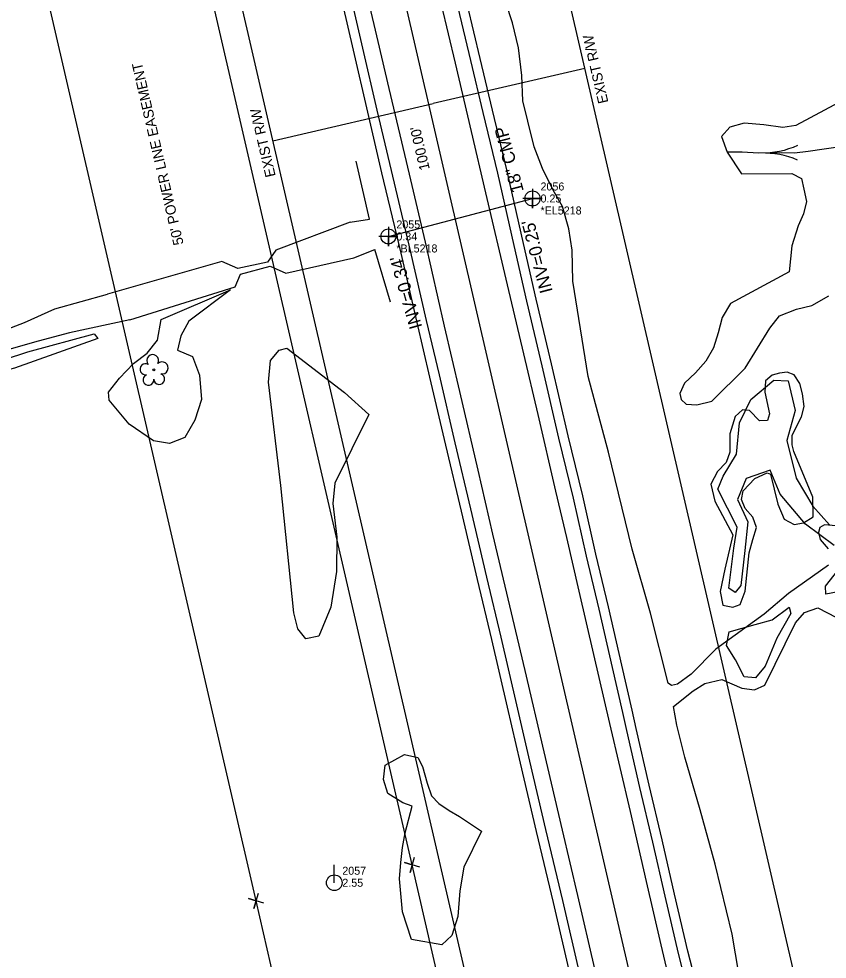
# Model space of a CAD drawing. Extents: x 3040896 to 3051146, y 687568 to 732976.
# Drawn here: x 3045830.3 to 3046082.7, y 712461.6 to 712755.2 of the extents above; entities that cross this region are included whole.
import ezdxf

# ---------------------------------------------------------------- set-up
doc = ezdxf.new("R2010")
doc.units = 0
for name, color, linetype in [('Exist DTM Drainline', 7, 'Continuous'), ('Exist Horizontal Alignment', 7, 'Continuous'), ('Exist Hydro Stream Flow Arrow CELL', 7, 'Continuous'), ('Exist Hydro Stream or Body of Water', 7, 'Continuous'), ('Exist Other Culture Area Outline', 7, 'Continuous'), ('Exist Property Corner CELL', 7, 'Continuous'), ('Exist Right of Way Easement Line', 7, 'Continuous'), ('Exist Right of Way Easement Line Text', 7, 'Continuous'), ('Exist Right of Way Line', 7, 'Continuous'), ('Exist Right of Way Line Text', 7, 'Continuous'), ('Exist Right of Way Width CELL', 7, 'Continuous'), ('Exist Roads EOP', 7, 'Continuous'), ('Exist Roads EOT', 7, 'Continuous'), ('Exist Structure Minor Pipes CMP 18 Inch', 7, 'Continuous'), ('Exist Structure Minor Pipes CMP 18 Inch Cogo Comment', 7, 'Continuous'), ('Exist Structure Minor Pipes CMP 18 Inch Cogo Elevation', 7, 'Continuous'), ('Exist Structure Minor Pipes CMP 18 Inch Cogo Number', 7, 'Continuous'), ('Exist Structure Minor Pipes CMP 18 Inch Cogo Point CELL', 7, 'Continuous'), ('Exist Structure Minor Pipes CMP 18 Inch Invert', 7, 'Continuous'), ('Exist Structure Minor Pipes CMP 18 Inch Text', 7, 'Continuous'), ('Exist Utilities Power Pole CELL', 7, 'Continuous'), ('Exist Utilities Power Pole Cogo Elevation', 7, 'Continuous'), ('Exist Utilities Power Pole Cogo Number', 7, 'Continuous'), ('Exist Utilities Telephone UG Cable', 7, 'Continuous'), ('Exist Utilities Telephone UG FO', 7, 'Continuous'), ('Exist Vegetation Hedge Row', 7, 'Continuous'), ('Exist Vegetation Tree CELL', 7, 'Continuous')]:
    doc.layers.add(name, color=color, linetype=linetype)

# ---------------------------------------------------------------- blocks, each defined once
blk = doc.blocks.new('EXIST UTILITIES POWER POLE')
at = {"layer": 'Exist Utilities Power Pole CELL'}
for q in [(0, 0.1125), (0, 0)]:
    blk.add_line((0, 0), q, dxfattribs=at)
blk.add_circle((0, 0), 0.049, dxfattribs=at)

msp = doc.modelspace()

# ---------------------------------------------------------------- linework, layer by layer
at = {"layer": 'Exist DTM Drainline'}
for p, q in [((3045939.73, 712692.69), (3045935.59, 712710.72)), ((3045946.32, 712666.78), (3045941.4, 712683.17))]:
    msp.add_line(p, q, dxfattribs=at)
at = {"layer": 'Exist Horizontal Alignment'}
msp.add_line((3046766.27, 709235.61), (3045901.56, 712973.77), dxfattribs=at)
at = {"layer": 'Exist Hydro Stream Flow Arrow CELL'}
msp.add_line((3046068.42, 712713.33), (3046068.42, 712713.33), dxfattribs=at)
for points in [[(3046073.39, 712715.67), (3046072.06, 712715.05), (3046070.64, 712714.58), (3046069.24, 712714.12), (3046067.83, 712713.8), (3046066.37, 712713.54), (3046064.88, 712713.36), (3046063.42, 712713.27)], [(3046073.44, 712711.09), (3046072.1, 712711.68), (3046070.67, 712712.13), (3046069.25, 712712.55), (3046067.84, 712712.85), (3046066.37, 712713.07), (3046064.88, 712713.21), (3046063.42, 712713.27)]]:
    msp.add_lwpolyline(points, dxfattribs=at)
at = {"layer": 'Exist Hydro Stream or Body of Water'}
msp.add_line((3045933.76, 712691.68), (3045939.73, 712692.69), dxfattribs=at)
for points in [[(3046087.44, 712715.4), (3046076.77, 712713.75), (3046072.47, 712713.22), (3046068.52, 712713.4), (3046061.2, 712713.32), (3046056.16, 712713.63), (3046051.47, 712713.57)], [(3045933.76, 712691.68), (3045910.53, 712682.97), (3045907.88, 712679.28), (3045898.61, 712677.3), (3045893.66, 712679.47), (3045857.91, 712669.26)], [(3045864.88, 712661.28), (3045897.8, 712671.53), (3045899.43, 712675.45), (3045908.74, 712677.97), (3045913.68, 712675.8), (3045934.82, 712680.62), (3045941.4, 712683.17)], [(3045821.12, 712656.26), (3045832, 712660.37), (3045841.5, 712664.67), (3045857.91, 712669.26)], [(3045864.88, 712661.28), (3045846.11, 712657.21), (3045836.33, 712654.52), (3045825.67, 712651.52), (3045814.12, 712647.19), (3045803.07, 712643.2), (3045785.51, 712637.01), (3045775.25, 712632.95), (3045767.01, 712629.04), (3045754.95, 712624.51), (3045746.12, 712622.36), (3045733.2, 712617.48), (3045722.77, 712614.22), (3045713.15, 712609.82), (3045705.02, 712606.57), (3045696.43, 712602.9), (3045686.69, 712598.47), (3045679.98, 712596.27), (3045662.57, 712590.22)]]:
    msp.add_lwpolyline(points, dxfattribs=at)
at = {"layer": 'Exist Other Culture Area Outline'}
for points in [[(3046052.01, 712577.5), (3046053.47, 712589.98), (3046054.52, 712596.45), (3046048.5, 712608.36), (3046050.23, 712612.43), (3046054.34, 712619.3), (3046055.27, 712629.05), (3046058.82, 712636.38), (3046066.02, 712642.36), (3046070.47, 712642.21), (3046072.66, 712632.87), (3046070.03, 712623.58), (3046072.95, 712611.76), (3046078.23, 712603), (3046083.36, 712597.27)], [(3046084.82, 712590.76), (3046075.92, 712597.41), (3046067.99, 712606.81), (3046064.9, 712614.34), (3046057.41, 712611.66), (3046054.62, 712605.16), (3046057.88, 712598.12), (3046057, 712589.22), (3046055.68, 712578.33), (3046053.97, 712576.14), (3046052.01, 712577.5)], [(3046086.07, 712576.33), (3046082.29, 712575.57), (3046082.19, 712578.04), (3046085.96, 712582.95)], [(3046051.2, 712559.53), (3046052.07, 712563.79), (3046060.14, 712566.1), (3046065.44, 712567.6), (3046070.82, 712571.52), (3046071.37, 712569.58), (3046066.9, 712561.88), (3046063.31, 712553.11), (3046060.32, 712549.49), (3046056.71, 712549.75), (3046054.07, 712555.06), (3046051.2, 712559.53)]]:
    msp.add_lwpolyline(points, dxfattribs=at)
at = {"layer": 'Exist Property Corner CELL'}
for p, q in [((3045953.13, 712491.09), (3045953.13, 712491.09)), ((3045904.41, 712479.85), (3045904.41, 712479.85))]:
    msp.add_line(p, q, dxfattribs=at)
for points in [[(3045955.52, 712490.37), (3045950.73, 712491.81), (3045953.13, 712491.09), (3045952.41, 712488.69), (3045953.85, 712493.48)], [(3045906.8, 712479.14), (3045902.01, 712480.57), (3045904.41, 712479.85), (3045903.69, 712477.46), (3045905.13, 712482.25)]]:
    msp.add_lwpolyline(points, dxfattribs=at)
at = {"layer": 'Exist Right of Way Easement Line'}
for p, q in [((3045953.13, 712491.09), (3045883.19, 712793.58)), ((3045904.41, 712479.85), (3045834.48, 712782.27))]:
    msp.add_line(p, q, dxfattribs=at)
for points in [[(3047311.08, 706704.36), (3047238.47, 707011.6), (3047165.1, 707317.98), (3047091.74, 707623), (3047017.1, 707928.7), (3046944.37, 708234.99), (3046873.34, 708542.46), (3046800.68, 708848.44), (3046725.3, 709163.99), (3046654.17, 709471.68), (3046584.31, 709774.26), (3046514.1, 710076.47), (3046443.92, 710377.63), (3046373.52, 710680.16), (3046303.59, 710980.75), (3046233.77, 711284.19), (3046162.88, 711585.07), (3046091.66, 711887.82), (3046022.74, 712188.37), (3045953.13, 712491.09)], [(3047262.41, 706692.92), (3047189.83, 707000.03), (3047116.48, 707306.32), (3047043.15, 707611.22), (3046968.48, 707916.99), (3046895.68, 708223.59), (3046824.66, 708531.06), (3046752.04, 708836.86), (3046676.62, 709152.56), (3046605.45, 709460.43), (3046535.6, 709762.97), (3046465.4, 710065.14), (3046395.22, 710366.28), (3046324.82, 710668.82), (3046254.87, 710969.48), (3046185.08, 711272.85), (3046114.21, 711573.61), (3046042.96, 711876.5), (3045974.01, 712177.18), (3045904.41, 712479.85)]]:
    msp.add_lwpolyline(points, dxfattribs=at)
at = {"layer": 'Exist Right of Way Line'}
for p, q in [((3046814.98, 709246.88), (3045950.27, 712985.04)), ((3046717.56, 709224.35), (3045852.84, 712962.5))]:
    msp.add_line(p, q, dxfattribs=at)
at = {"layer": 'Exist Right of Way Width CELL'}
for p in [(3046007.02, 712739.71), (3045909.59, 712717.17)]:
    msp.add_line(p, (3045959.66, 712728.75), dxfattribs=at)
at = {"layer": 'Exist Roads EOP'}
for points in [[(3046005.58, 712456.56), (3046000.11, 712479.96), (3045994.86, 712502.11), (3045989.81, 712523.45), (3045985.74, 712540.99), (3045980.83, 712562.12), (3045976.42, 712580.86), (3045971.4, 712602.18), (3045966.55, 712622.82), (3045961.57, 712644.03), (3045957.58, 712661.06), (3045952.56, 712682.76), (3045946.58, 712707.87), (3045942.13, 712726.73), (3045937.67, 712746.07), (3045932.68, 712767.79), (3045929.21, 712782.03), (3045925.45, 712799.06), (3045921.85, 712814.93), (3045917.24, 712834.83), (3045913.98, 712849.5), (3045908.01, 712875.93)], [(3046018.82, 712538.67), (3046015.64, 712552.69), (3046011.47, 712570.92), (3046007.53, 712587.42), (3046003.47, 712605.56), (3045998.92, 712624.27), (3045993.67, 712646.84), (3045988.89, 712667.06), (3045984.95, 712684.44), (3045979.8, 712707.02), (3045975.3, 712725.98), (3045971.36, 712742.16), (3045967.48, 712758.8), (3045963.64, 712775.85), (3045959.34, 712794.76), (3045955.38, 712811.83), (3045951, 712829.85), (3045946.5, 712849.41), (3045945.79, 712852.4)], [(3046057.3, 712373.09), (3046051.22, 712399.81), (3046046.57, 712419.97), (3046041.81, 712441.77), (3046036.26, 712463.4), (3046032.11, 712481.28), (3046028.22, 712498.19), (3046024.17, 712515.22), (3046020.12, 712532.96), (3046018.82, 712538.67)]]:
    msp.add_lwpolyline(points, dxfattribs=at)
at = {"layer": 'Exist Roads EOT'}
for points in [[(3046034.86, 712448.78), (3046030.85, 712466.05), (3046026.29, 712485.83), (3046021.25, 712507.72), (3046014.85, 712535.17), (3046009.85, 712556.74), (3046005.23, 712576.46), (3046001.35, 712593.27), (3045997.95, 712607.73), (3045992.38, 712631.66), (3045987.91, 712650.62), (3045982.82, 712672.21), (3045976.09, 712700.87), (3045971.62, 712720.07), (3045966.61, 712741.39), (3045962.26, 712759.65), (3045958.01, 712778.1), (3045953.59, 712796.67), (3045950.01, 712812.58), (3045945.67, 712831.52), (3045940.27, 712854.67), (3045936.97, 712868.95), (3045933.66, 712882.9)], [(3046010.1, 712458.59), (3046004.78, 712481.5), (3046000.06, 712501.89), (3045994.27, 712526.38), (3045988.33, 712551.78), (3045983.58, 712571.97), (3045978.31, 712594.35), (3045973.69, 712614.26), (3045967.98, 712638.84), (3045963.23, 712659.23), (3045957.21, 712685.52), (3045952.21, 712706.69), (3045945.89, 712733.49), (3045942.43, 712748.13), (3045936.84, 712772.06), (3045931.78, 712793.74), (3045927.76, 712811.09), (3045924, 712827.44), (3045920.33, 712843.2), (3045915.61, 712863.47), (3045912.71, 712876.44)]]:
    msp.add_lwpolyline(points, dxfattribs=at)
at = {"layer": 'Exist Structure Minor Pipes CMP 18 Inch'}
msp.add_line((3045945.65, 712687.27), (3045990.66, 712699.12), dxfattribs=at)
at = {"layer": 'Exist Structure Minor Pipes CMP 18 Inch Cogo Point CELL'}
for points in [[(3045990.66, 712702.12), (3045990.66, 712696.12), (3045990.66, 712699.12), (3045993.66, 712699.12), (3045987.66, 712699.12)], [(3045945.65, 712690.27), (3045945.65, 712684.27), (3045945.65, 712687.27), (3045948.65, 712687.27), (3045942.65, 712687.27)]]:
    msp.add_lwpolyline(points, dxfattribs=at)
for centre in [(3045990.66, 712699.12), (3045945.65, 712687.27)]:
    msp.add_circle(centre, 2.34, dxfattribs=at)
at = {"layer": 'Exist Utilities Telephone UG Cable'}
msp.add_lwpolyline([(3046002.66, 712455.89), (3045997.19, 712479.28), (3045991.94, 712501.42), (3045986.89, 712522.76), (3045982.82, 712540.31), (3045977.91, 712561.43), (3045973.5, 712580.18), (3045968.48, 712601.5), (3045963.63, 712622.13), (3045958.65, 712643.35), (3045954.65, 712660.38), (3045949.64, 712682.07), (3045943.66, 712707.18), (3045939.21, 712726.05), (3045934.75, 712745.39), (3045929.76, 712767.1), (3045926.29, 712781.35), (3045922.52, 712798.4), (3045918.93, 712814.26), (3045914.32, 712834.17), (3045911.05, 712848.84), (3045905.08, 712875.27)], dxfattribs=at)
at = {"layer": 'Exist Utilities Telephone UG FO'}
for points in [[(3046021.75, 712539.34), (3046018.56, 712553.36), (3046014.39, 712571.61), (3046010.45, 712588.1), (3046006.39, 712606.24), (3046001.84, 712624.97), (3045996.6, 712647.52), (3045991.81, 712667.73), (3045987.88, 712685.11), (3045982.72, 712707.7), (3045978.21, 712726.68), (3045974.28, 712742.86), (3045970.41, 712759.47), (3045966.57, 712776.52), (3045962.26, 712795.43), (3045958.3, 712812.52), (3045953.92, 712830.54), (3045949.42, 712850.09), (3045948.71, 712853.09)], [(3046060.23, 712373.76), (3046054.14, 712400.48), (3046049.5, 712420.63), (3046044.73, 712442.46), (3046039.18, 712464.12), (3046035.04, 712481.95), (3046031.14, 712498.87), (3046027.09, 712515.9), (3046023.05, 712533.62), (3046021.75, 712539.34)]]:
    msp.add_lwpolyline(points, dxfattribs=at)
at = {"layer": 'Exist Vegetation Hedge Row'}
for points in [[(3046083.1, 712584.67), (3046070.6, 712575.79), (3046062.97, 712569.38), (3046047.95, 712558.4), (3046040.23, 712550.61), (3046035.89, 712547.48), (3046034.06, 712547.03), (3046033.02, 712547.75), (3046027.48, 712569.66), (3046021.73, 712589.65), (3046014.36, 712619.95), (3046008.09, 712643.55), (3046003.2, 712673.33), (3046003, 712682.99), (3046001.98, 712689.66), (3045999.99, 712696.58), (3045997.08, 712701.74), (3045993.83, 712708.43), (3045991.21, 712715.23), (3045989.23, 712723.26), (3045987.69, 712729.64), (3045987.3, 712737.47), (3045986.28, 712746.18), (3045984.38, 712753.98), (3045978.41, 712772.48)], [(3046090.8, 712731.47), (3046072.87, 712721.86), (3046068.8, 712721.25), (3046062.85, 712722.07), (3046056.77, 712722.6), (3046052.26, 712721.34), (3046049.69, 712718.5), (3046051.47, 712713.57), (3046055.87, 712706.8), (3046071.65, 712706.89), (3046074.6, 712705.32), (3046075.4, 712702.01), (3046076.26, 712698.21), (3046075.23, 712694.29), (3046073.66, 712690.59), (3046071.67, 712684.38), (3046070.77, 712676.2), (3046052.45, 712666.29), (3046049.85, 712661.95), (3046048.6, 712657.14), (3046047.15, 712652.47), (3046044.77, 712648.36), (3046041.53, 712644.7), (3046038.08, 712641.42), (3046036.63, 712638.24), (3046037.09, 712636.36), (3046038.65, 712634.93), (3046041.92, 712634.68), (3046046.64, 712635.82), (3046057.06, 712646.18), (3046064.79, 712658.59), (3046067.75, 712662.52), (3046073.07, 712664.55), (3046077.83, 712665.7), (3046083.22, 712668.68)], [(3045879.85, 712651.78), (3045884.52, 712649.73), (3045886.73, 712643.94), (3045887.28, 712636.34), (3045885.27, 712629.9), (3045882.05, 712624.46), (3045877.31, 712622.63), (3045872.27, 712623.48), (3045864.75, 712628.66), (3045858.44, 712636.11), (3045858.24, 712638.61), (3045861.72, 712643.04), (3045866.02, 712647.58), (3045870.31, 712650.82), (3045873.52, 712654.83), (3045874.69, 712661.36), (3045896.34, 712670.61), (3045883.38, 712660.81), (3045880.9, 712656.27), (3045879.85, 712651.78)], [(3045854.91, 712655.4), (3045828.95, 712646.14), (3045807, 712640.26), (3045790.16, 712628.91), (3045787.89, 712629.17), (3045787.25, 712631.18), (3045792.42, 712636), (3045804.49, 712641.86), (3045833.06, 712651.29), (3045853.77, 712656.89), (3045854.91, 712655.4)], [(3045939.53, 712631.68), (3045928.94, 712610.26), (3045928.31, 712603.91), (3045929.55, 712593.41), (3045929.44, 712582.62), (3045927.67, 712571.52), (3045923.95, 712562.5), (3045919.9, 712561.6), (3045917.37, 712564.8), (3045916.11, 712569.7), (3045912.09, 712609.47), (3045908.22, 712641.72), (3045908.81, 712648.51), (3045911.58, 712651.78), (3045913.95, 712652.35), (3045931.92, 712638.55)], [(3046072.27, 712620.14), (3046071.78, 712622.15), (3046071.69, 712625.21), (3046074.65, 712630.92), (3046075.52, 712634.19), (3046074.94, 712638.09), (3046074.1, 712641.39), (3046072.31, 712644.01), (3046070.15, 712644.86), (3046067.76, 712644.56), (3046065.47, 712644), (3046063.36, 712642.17), (3046063.17, 712638.62), (3046064.71, 712631.92), (3046064.06, 712629.77), (3046061.54, 712629.68), (3046058.43, 712632.87), (3046056.2, 712633.15), (3046053.89, 712631), (3046052.27, 712625.6), (3046052.25, 712619.88), (3046051.09, 712616.71), (3046048.41, 712613.85), (3046046.33, 712609.96), (3046047.57, 712604.58), (3046053.23, 712594.05), (3046050.69, 712583.33), (3046049.22, 712576.37), (3046050.06, 712572.09), (3046053.22, 712571.52), (3046055.53, 712572.4), (3046057.02, 712576.53), (3046058.26, 712588.53), (3046059.48, 712592.69), (3046060.55, 712596.37), (3046059.5, 712599.59), (3046057.04, 712602.34), (3046055.87, 712605.11), (3046056.45, 712607.83), (3046060.13, 712611.65), (3046063.94, 712613.43), (3046065, 712613.09), (3046067.25, 712603.66), (3046069.29, 712599.04), (3046072.33, 712597.31), (3046075.3, 712597.84), (3046078.32, 712599.75), (3046078.2, 712605.89), (3046072.27, 712620.14)], [(3045931.92, 712638.55), (3045939.53, 712631.68)], [(3046096.25, 712595.93), (3046081.83, 712597.18), (3046080.37, 712596.39), (3046079.92, 712594.86), (3046080.47, 712592.61), (3046082.95, 712589.7)], [(3046057.29, 712444.21), (3046053.03, 712469.42), (3046047.68, 712491.32), (3046043, 712508.27), (3046038.2, 712524.69), (3046035.77, 712534.7), (3046034.67, 712540.52), (3046040.85, 712545.38), (3046044.43, 712547.71), (3046049.78, 712548.96), (3046056.01, 712546.25), (3046059.95, 712545.67), (3046063.2, 712547.13), (3046072.82, 712566.59), (3046075.56, 712569.87), (3046079.74, 712571.29), (3046085.59, 712568.3)], [(3045974.7, 712501.53), (3045969.23, 712490.38), (3045968.01, 712482.9), (3045967.38, 712474.94), (3045965.44, 712469.04), (3045962.33, 712466.09), (3045952.89, 712467.75), (3045950.07, 712476.39), (3045949.14, 712486.73), (3045949.5, 712491.78), (3045950.06, 712496.46), (3045950.89, 712501.08), (3045953.06, 712509.33), (3045950.17, 712510.42), (3045945.53, 712513.33), (3045944.16, 712517.74), (3045944.67, 712522.19), (3045950.68, 712525.47), (3045954.83, 712524.58), (3045956.33, 712521.73), (3045957.81, 712516.54), (3045959.11, 712512.66), (3045961.39, 712510.26), (3045964.62, 712508.06), (3045967.83, 712506.11), (3045974.7, 712501.53)]]:
    msp.add_lwpolyline(points, dxfattribs=at)
at = {"layer": 'Exist Vegetation Tree CELL'}
msp.add_line((3045872.45, 712645.63), (3045872.45, 712645.63), dxfattribs=at)
msp.add_circle((3045872.45, 712645.63), 0.326, dxfattribs=at)
for centre, radius, start, end in [((3045872.07, 712648.51), 1.86, 330.1651, 219.7134), ((3045869.84, 712645.79), 1.73, 62.6636, 279.3457), ((3045875, 712646.22), 1.9, 257.1011, 134.1999), ((3045874.12, 712642.73), 1.7, 181.2822, 74.56), ((3045870.75, 712642.51), 1.69, 111.5671, 6.231)]:
    msp.add_arc(centre, radius, start, end, dxfattribs=at)

# ---------------------------------------------------------------- block references
at = {"layer": 'Exist Utilities Power Pole CELL', "xscale": 50, "yscale": 50}
msp.add_blockref('EXIST UTILITIES POWER POLE', (3045928.77, 712485.47), dxfattribs=at)

# ---------------------------------------------------------------- texts
at = {"layer": 'Exist Right of Way Easement Line Text'}
msp.add_text("50' POWER LINE EASEMENT", height=3.2, rotation=102.9873, dxfattribs=at).set_placement((3045881.76, 712684.95))
at = {"layer": 'Exist Right of Way Line Text'}
for p in [(3046014.38, 712729.17), (3045910.49, 712706.17)]:
    msp.add_text('EXIST R/W', height=3.2, rotation=103.0246, dxfattribs=at).set_placement(p)
at = {"layer": 'Exist Right of Way Width CELL'}
msp.add_text("100.00'", height=3.2, rotation=103.0246, dxfattribs=at).set_placement((3045958.61, 712708.32))
at = {"layer": 'Exist Structure Minor Pipes CMP 18 Inch Cogo Comment'}
for s, p in [('*EL5218', (3045993.16, 712694.12)), ('*BL5218', (3045948.15, 712682.27))]:
    msp.add_text(s, height=2.5, dxfattribs=at).set_placement(p)
at = {"layer": 'Exist Structure Minor Pipes CMP 18 Inch Cogo Elevation'}
for s, p in [('0.25', (3045993.16, 712697.87)), ('0.34', (3045948.15, 712686.02))]:
    msp.add_text(s, height=2.5, dxfattribs=at).set_placement(p)
at = {"layer": 'Exist Structure Minor Pipes CMP 18 Inch Cogo Number'}
for s, p in [('2056', (3045993.16, 712701.62)), ('2055', (3045948.15, 712689.77))]:
    msp.add_text(s, height=2.5, dxfattribs=at).set_placement(p)
at = {"layer": 'Exist Structure Minor Pipes CMP 18 Inch Invert'}
for s, rotation, p in [("INV=0.25'", 104.8383, (3045997, 712670.15)), ("INV=0.34'", 105.8556, (3045956.26, 712659))]:
    msp.add_text(s, height=4, rotation=rotation, dxfattribs=at).set_placement(p)
at = {"layer": 'Exist Structure Minor Pipes CMP 18 Inch Text'}
msp.add_text('18" CMP', height=4, rotation=104.7486, dxfattribs=at).set_placement((3045987.98, 712701.47))
at = {"layer": 'Exist Utilities Power Pole Cogo Elevation'}
msp.add_text('2.55', height=2.5, dxfattribs=at).set_placement((3045931.27, 712484.22))
at = {"layer": 'Exist Utilities Power Pole Cogo Number'}
msp.add_text('2057', height=2.5, dxfattribs=at).set_placement((3045931.27, 712487.97))

doc.saveas('drawing.dxf')
